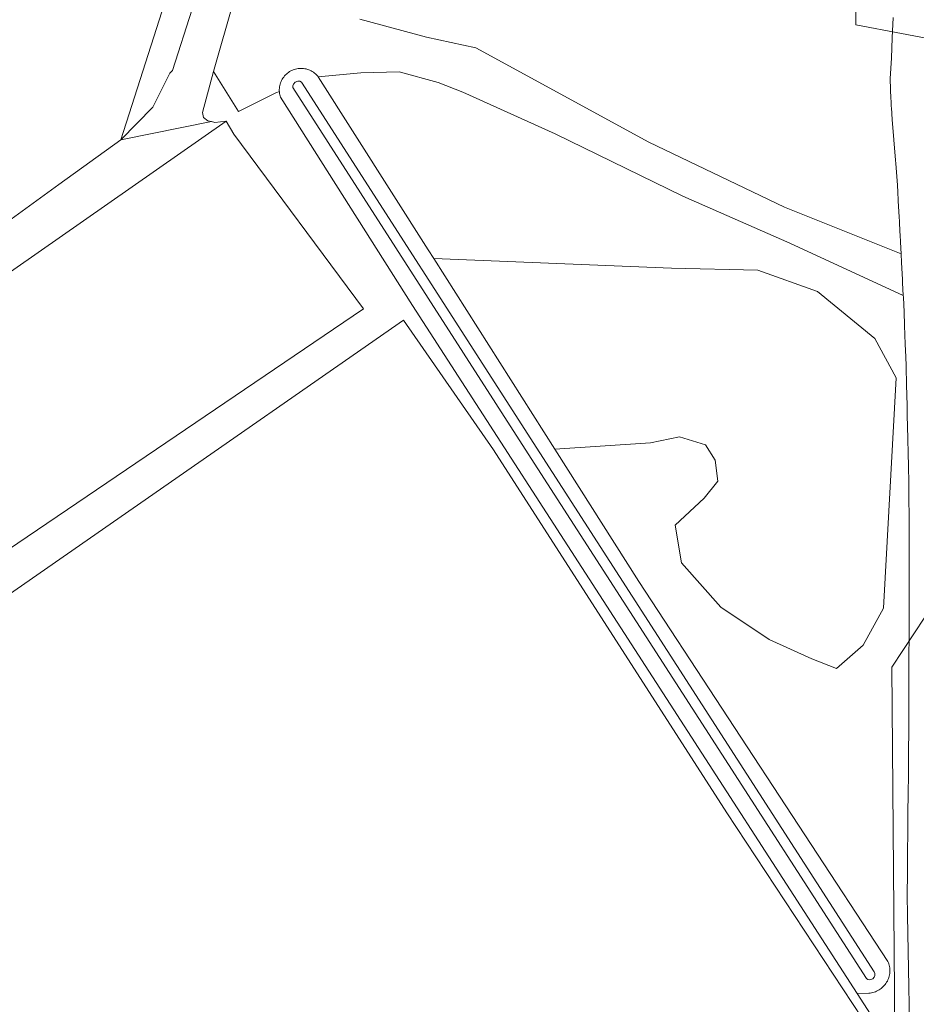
# Model space of a CAD drawing. Header units: metres. Extents: x 250001 to 257773, y 598992 to 609118.
# Tile 458 of 656: x 253723 to 253811, y 603712 to 603808. Entities that reach past the tile are written whole.
import ezdxf
from ezdxf.lldxf.tags import DXFTag

# ---------------------------------------------------------------- set-up
doc = ezdxf.new("R2010")
doc.units = ezdxf.units.M
for name, color, linetype, lineweight in [('B-WE-GR-BOUWLAND-GV', 252, 'Continuous', 13), ('B-WE-GR-GROENVOORZIENING-GV', 252, 'Continuous', 18), ('B-WE-KG-GRENS_PERCEEL-G', 150, 'KG-PERCEEL', 18), ('B-WE-OG-WATER-GV', 252, 'Continuous', 18), ('B-WE-OG-WATER_SLOOT-GV', 252, 'Continuous', 18), ('B-WE-VH-ONVERHARD-GV', 252, 'Continuous', 18), ('B-WE-VH-VERHARDING_GESLOTEN-GV', 252, 'Continuous', 18), ('B-WE-VH-VERHARDING_OPEN-GV', 252, 'Continuous', 18), ('X-XX-AL-REFERENTIE-G', 7, 'Continuous', 18)]:
    doc.layers.add(name, color=color, linetype=linetype, lineweight=lineweight)
doc.styles.get("Standard").update_dxf_attribs({"font": 'NLCS-ISO.ttf'})
tags = doc.linetypes.add('KG-PERCEEL', pattern='A,5.5,-2,["P",Standard,S=1.8,R=0,X=-0.5,Y=-0.9],-2,5.5,-2,[5,NLCS.SHX,S=0.75,R=0,X=0,Y=0],-2', length=19).pattern_tags.tags
tags[6] = DXFTag(74, 10)

# ---------------------------------------------------------------- blocks, each defined once
blk = doc.blocks.new('BS2021-132-Xref-KAD-20210617')
at = {"layer": 'B-WE-KG-GRENS_PERCEEL-G', "flags": 128}
blk.add_lwpolyline([(253753.404, 604104.425), (253748.43, 603845.03), (253745.06, 603833.22), (253755.3, 603830.53), (253753.95, 603822.22), (253807.638, 603861.302), (253807.142, 603826.279), (253805.42, 603825.9), (253805.48, 603807.61), (253814.45, 603805.9), (253813.32, 603751.15), (253809.01, 603744.61), (253809.48, 603688.858)], dxfattribs=at)
blk = doc.blocks.new('BS2021-132-Xref-BGT-GRIJS-20210617-aangepast')
at = {"layer": 'B-WE-GR-BOUWLAND-GV', "flags": 128}
blk.add_lwpolyline([(253810.861, 603702.971), (253792.84, 603730.322), (253769.953, 603765.908), (253761.135, 603778.645), (253708.074, 603741.759), (253705.81, 603744.93), (253693.889, 603761.161), (253558.442, 603664.679)], dxfattribs=at)
at = {"layer": 'B-WE-GR-GROENVOORZIENING-GV', "flags": 128}
for points in [[(253721.57, 603787.76), (253727.31, 603791.93), (253733.39, 603796.33), (253737.98, 603810.65), (253725.2, 603820.48), (253707.94, 603880.31)], [(253744.496, 603809.967), (253742.499, 603803.015), (253744.927, 603799.091), (253748.588, 603800.913), (253748.946, 603801.059), (253748.941, 603801.137), (253748.942, 603801.267), (253748.95, 603801.398), (253748.966, 603801.527), (253748.99, 603801.656), (253749.023, 603801.782), (253749.062, 603801.907), (253749.11, 603802.028), (253749.164, 603802.147), (253749.226, 603802.262), (253749.295, 603802.373), (253749.37, 603802.479), (253749.452, 603802.581), (253749.54, 603802.678), (253749.634, 603802.769), (253749.733, 603802.854), (253749.837, 603802.933), (253749.945, 603803.005), (253750.058, 603803.071), (253750.175, 603803.13), (253750.295, 603803.181), (253750.418, 603803.225), (253750.543, 603803.261), (253750.671, 603803.289), (253750.8, 603803.31), (253750.93, 603803.323), (253751.06, 603803.328), (253751.191, 603803.324), (253751.321, 603803.313), (253751.45, 603803.294), (253751.578, 603803.267), (253751.704, 603803.232), (253751.827, 603803.189), (253751.948, 603803.139), (253752.065, 603803.082), (253752.179, 603803.018), (253752.288, 603802.947), (253752.393, 603802.869), (253752.493, 603802.785), (253752.588, 603802.695), (253752.677, 603802.599), (253752.712, 603802.558), (253752.748, 603802.501), (253756.933, 603802.895), (253760.691, 603802.974), (253764.53, 603801.947), (253766.936, 603800.99), (253776.007, 603796.904), (253788.529, 603790.783), (253799.03, 603786.193), (253810.143, 603781.042), (253810.074, 603782.288), (253810.071, 603782.608), (253809.978, 603784.291), (253809.933, 603785.154), (253798.492, 603789.728), (253785.175, 603796.098), (253768.206, 603805.349), (253763.386, 603806.396), (253756.842, 603808.163)]]:
    blk.add_lwpolyline(points, dxfattribs=at)
for points in [[(253745.682, 603834.004), (253739.483, 603836.149), (253740.69, 603831.32), (253741.17, 603826.61), (253740.99, 603822.41), (253740.58, 603818.84), (253739.75, 603814.61), (253738.96, 603812.55), (253737.98, 603810.65), (253733.39, 603796.33), (253736.52, 603799.51), (253738.214, 603802.846), (253738.463, 603803.105), (253742.317, 603815.172), (253744.424, 603821.677), (253747.274, 603832.949), (253747.4, 603833.447)], [(253787.421, 603783.733), (253764.09, 603784.681), (253775.952, 603765.994), (253785.36, 603766.589), (253788.183, 603767.19), (253790.731, 603766.405), (253791.686, 603764.893), (253791.963, 603762.829), (253790.62, 603761.188), (253787.768, 603758.516), (253788.389, 603754.85), (253792.245, 603750.492), (253796.995, 603747.304), (253801.179, 603745.406), (253803.577, 603744.464), (253806.208, 603746.748), (253808.195, 603750.397), (253809.442, 603772.966), (253807.36, 603776.829), (253801.734, 603781.454), (253795.859, 603783.543)]]:
    blk.add_lwpolyline(points, close=True, dxfattribs=at)
at = {"layer": 'B-WE-OG-WATER-GV', "flags": 128}
blk.add_lwpolyline([(253751.106, 603801.985), (253750.955, 603802.077), (253750.747, 603802.064), (253750.498, 603801.963), (253750.337, 603801.794), (253750.28, 603801.628), (253750.265, 603801.444), (253773.658, 603765.081), (253806.529, 603714.061), (253806.666, 603713.968), (253806.865, 603713.943), (253807.145, 603714.03), (253807.285, 603714.196), (253807.341, 603714.37), (253807.348, 603714.566), (253807.281, 603714.72), (253774.499, 603765.622)], close=True, dxfattribs=at)
at = {"layer": 'B-WE-OG-WATER_SLOOT-GV', "flags": 128}
blk.add_lwpolyline([(253809.164, 603808.319), (253809.066, 603806.321), (253808.97, 603804.323), (253808.869, 603802.325), (253808.869, 603802.313), (253808.936, 603800.322), (253808.941, 603800.187), (253808.96, 603799.597), (253808.97, 603799.47), (253809.063, 603798.319), (253809.223, 603796.314), (253809.382, 603794.309), (253809.406, 603794.012), (253809.541, 603792.305), (253809.555, 603792.129), (253809.559, 603792.047), (253809.571, 603791.819), (253809.574, 603791.769), (253809.602, 603791.278), (253809.65, 603790.301), (253809.735, 603788.767), (253809.76, 603788.298), (253809.815, 603787.296), (253809.831, 603786.997), (253809.874, 603786.295), (253809.876, 603786.268), (253809.933, 603785.154), (253809.978, 603784.291), (253810.071, 603782.608), (253810.074, 603782.288), (253810.143, 603781.042), (253810.15, 603780.909), (253810.161, 603780.802), (253810.167, 603780.741), (253810.189, 603780.285), (253810.263, 603778.282), (253810.266, 603778.207), (253810.27, 603778.094), (253810.335, 603776.28), (253810.381, 603775.045), (253810.381, 603774.918), (253810.415, 603774.277), (253810.422, 603774.095), (253810.423, 603774.049), (253810.464, 603772.275), (253810.511, 603770.273), (253810.514, 603770.178), (253810.534, 603769.225), (253810.555, 603768.272), (253810.649, 603764.268), (253810.652, 603764.133), (253810.682, 603762.875), (253810.683, 603762.812), (253810.686, 603762.267), (253810.706, 603758.265), (253810.706, 603758.184), (253810.707, 603758.009), (253810.715, 603756.264), (253810.718, 603755.6), (253810.723, 603754.498), (253810.72, 603754.263), (253810.727, 603752.962), (253810.729, 603752.932), (253810.726, 603752.262), (253810.718, 603750.262), (253810.715, 603749.66), (253810.711, 603748.262), (253810.705, 603747.004), (253810.701, 603746.261), (253810.693, 603744.261), (253810.692, 603744.062), (253810.682, 603742.377), (253810.688, 603742.26), (253810.683, 603741.083), (253810.679, 603740.26), (253810.678, 603739.906), (253810.671, 603738.259), (253810.663, 603736.448), (253810.663, 603736.434), (253810.662, 603736.259), (253810.642, 603734.259), (253810.64, 603734.01), (253810.622, 603732.259), (253810.602, 603730.259), (253810.6, 603729.963), (253810.584, 603728.258), (253810.568, 603726.636), (253810.565, 603726.375), (253810.564, 603726.258), (253810.544, 603724.258), (253810.526, 603722.407), (253810.527, 603722.258), (253810.539, 603720.257), (253810.833, 603704.499)], dxfattribs=at)
for points in [[(253764.09, 603784.681), (253763.55, 603785.531), (253752.748, 603802.501), (253752.712, 603802.558), (253752.677, 603802.599), (253752.588, 603802.695), (253752.493, 603802.785), (253752.393, 603802.869), (253752.288, 603802.947), (253752.179, 603803.018), (253752.065, 603803.082), (253751.948, 603803.139), (253751.827, 603803.189), (253751.704, 603803.232), (253751.578, 603803.267), (253751.45, 603803.294), (253751.321, 603803.313), (253751.191, 603803.324), (253751.06, 603803.328), (253750.93, 603803.323), (253750.8, 603803.31), (253750.671, 603803.289), (253750.543, 603803.261), (253750.418, 603803.225), (253750.295, 603803.181), (253750.175, 603803.13), (253750.058, 603803.071), (253749.945, 603803.005), (253749.837, 603802.933), (253749.733, 603802.854), (253749.634, 603802.769), (253749.54, 603802.678), (253749.452, 603802.581), (253749.37, 603802.479), (253749.295, 603802.373), (253749.226, 603802.262), (253749.164, 603802.147), (253749.11, 603802.028), (253749.062, 603801.907), (253749.023, 603801.782), (253748.99, 603801.656), (253748.966, 603801.527), (253748.95, 603801.398), (253748.942, 603801.267), (253748.941, 603801.137), (253748.946, 603801.059), (253748.949, 603801.006), (253748.964, 603800.877), (253748.988, 603800.748), (253749.019, 603800.622), (253749.058, 603800.497), (253762.008, 603780.071), (253805.609, 603712.585), (253806.758, 603712.628), (253806.891, 603712.641), (253807.022, 603712.662), (253807.152, 603712.691), (253807.281, 603712.727), (253807.407, 603712.771), (253807.53, 603712.823), (253807.649, 603712.882), (253807.765, 603712.948), (253807.877, 603713.02), (253807.984, 603713.1), (253808.086, 603713.185), (253808.183, 603713.277), (253808.274, 603713.374), (253808.36, 603713.476), (253808.439, 603713.584), (253808.511, 603713.696), (253808.577, 603713.812), (253808.635, 603713.932), (253808.686, 603714.055), (253808.73, 603714.181), (253808.766, 603714.309), (253808.794, 603714.439), (253808.815, 603714.571), (253808.827, 603714.704), (253808.832, 603714.837), (253808.828, 603714.97), (253808.817, 603715.103), (253808.797, 603715.235), (253808.77, 603715.366), (253808.735, 603715.494), (253808.692, 603715.62), (253808.642, 603715.744), (253784.19, 603753.016), (253775.952, 603765.994)], [(253751.106, 603801.985), (253774.499, 603765.622), (253807.281, 603714.72), (253807.348, 603714.566), (253807.341, 603714.37), (253807.285, 603714.196), (253807.145, 603714.03), (253806.865, 603713.943), (253806.666, 603713.968), (253806.529, 603714.061), (253773.658, 603765.081), (253750.265, 603801.444), (253750.28, 603801.628), (253750.337, 603801.794), (253750.498, 603801.963), (253750.747, 603802.064), (253750.955, 603802.077)]]:
    blk.add_lwpolyline(points, close=True, dxfattribs=at)
at = {"layer": 'B-WE-VH-ONVERHARD-GV', "flags": 128}
for points in [[(253756.842, 603808.163), (253763.386, 603806.396), (253768.206, 603805.349), (253785.175, 603796.098), (253798.492, 603789.728), (253809.933, 603785.154), (253809.876, 603786.268), (253809.874, 603786.295), (253809.831, 603786.997), (253809.815, 603787.296), (253809.76, 603788.298), (253809.735, 603788.767), (253809.65, 603790.301), (253809.602, 603791.278), (253809.574, 603791.769), (253809.571, 603791.819), (253809.559, 603792.047), (253809.555, 603792.129), (253809.541, 603792.305), (253809.406, 603794.012), (253809.382, 603794.309), (253809.223, 603796.314), (253809.063, 603798.319), (253808.97, 603799.47), (253808.96, 603799.597), (253808.941, 603800.187), (253808.936, 603800.322), (253808.869, 603802.313), (253808.869, 603802.325), (253808.97, 603804.323), (253809.066, 603806.321), (253809.164, 603808.319)], [(253810.833, 603704.499), (253805.609, 603712.585), (253762.008, 603780.071), (253749.058, 603800.497), (253749.019, 603800.622), (253748.988, 603800.748), (253748.964, 603800.877), (253748.949, 603801.006), (253748.946, 603801.059), (253748.588, 603800.913), (253744.927, 603799.091), (253742.499, 603803.015), (253741.403, 603799.013), (253741.491, 603798.516), (253741.933, 603798.195), (253742.282, 603798.107), (253742.631, 603798.02), (253743.74, 603798.15), (253744.47, 603796.86), (253757.21, 603779.73), (253705.81, 603744.93)], [(253708.074, 603741.759), (253761.135, 603778.645), (253769.953, 603765.908), (253792.84, 603730.322), (253810.861, 603702.971)]]:
    blk.add_lwpolyline(points, dxfattribs=at)
blk.add_lwpolyline([(253791.686, 603764.893), (253790.731, 603766.405), (253788.183, 603767.19), (253785.36, 603766.589), (253775.952, 603765.994), (253784.19, 603753.016), (253808.642, 603715.744), (253808.692, 603715.62), (253808.735, 603715.494), (253808.77, 603715.366), (253808.797, 603715.235), (253808.817, 603715.103), (253808.828, 603714.97), (253808.832, 603714.837), (253808.827, 603714.704), (253808.815, 603714.571), (253808.794, 603714.439), (253808.766, 603714.309), (253808.73, 603714.181), (253808.686, 603714.055), (253808.635, 603713.932), (253808.577, 603713.812), (253808.511, 603713.696), (253808.439, 603713.584), (253808.36, 603713.476), (253808.274, 603713.374), (253808.183, 603713.277), (253808.086, 603713.185), (253807.984, 603713.1), (253807.877, 603713.02), (253807.765, 603712.948), (253807.649, 603712.882), (253807.53, 603712.823), (253807.407, 603712.771), (253807.281, 603712.727), (253807.152, 603712.691), (253807.022, 603712.662), (253806.891, 603712.641), (253806.758, 603712.628), (253805.609, 603712.585), (253810.833, 603704.499), (253810.539, 603720.257), (253810.527, 603722.258), (253810.526, 603722.407), (253810.544, 603724.258), (253810.564, 603726.258), (253810.565, 603726.375), (253810.568, 603726.636), (253810.584, 603728.258), (253810.6, 603729.963), (253810.602, 603730.259), (253810.622, 603732.259), (253810.64, 603734.01), (253810.642, 603734.259), (253810.662, 603736.259), (253810.663, 603736.434), (253810.663, 603736.448), (253810.671, 603738.259), (253810.678, 603739.906), (253810.679, 603740.26), (253810.683, 603741.083), (253810.688, 603742.26), (253810.682, 603742.377), (253810.692, 603744.062), (253810.693, 603744.261), (253810.701, 603746.261), (253810.705, 603747.004), (253810.711, 603748.262), (253810.715, 603749.66), (253810.718, 603750.262), (253810.726, 603752.262), (253810.729, 603752.932), (253810.727, 603752.962), (253810.72, 603754.263), (253810.723, 603754.498), (253810.718, 603755.6), (253810.715, 603756.264), (253810.707, 603758.009), (253810.706, 603758.184), (253810.706, 603758.265), (253810.686, 603762.267), (253810.683, 603762.812), (253810.682, 603762.875), (253810.652, 603764.133), (253810.649, 603764.268), (253810.555, 603768.272), (253810.534, 603769.225), (253810.514, 603770.178), (253810.511, 603770.273), (253810.464, 603772.275), (253810.423, 603774.049), (253810.422, 603774.095), (253810.415, 603774.277), (253810.381, 603774.918), (253810.381, 603775.045), (253810.335, 603776.28), (253810.27, 603778.094), (253810.266, 603778.207), (253810.263, 603778.282), (253810.189, 603780.285), (253810.167, 603780.741), (253810.161, 603780.802), (253810.15, 603780.909), (253810.143, 603781.042), (253799.03, 603786.193), (253788.529, 603790.783), (253776.007, 603796.904), (253766.936, 603800.99), (253764.53, 603801.947), (253760.691, 603802.974), (253756.933, 603802.895), (253752.748, 603802.501), (253763.55, 603785.531), (253764.09, 603784.681), (253787.421, 603783.733), (253795.859, 603783.543), (253801.734, 603781.454), (253807.36, 603776.829), (253809.442, 603772.966), (253808.195, 603750.397), (253806.208, 603746.748), (253803.577, 603744.464), (253801.179, 603745.406), (253796.995, 603747.304), (253792.245, 603750.492), (253788.389, 603754.85), (253787.768, 603758.516), (253790.62, 603761.188), (253791.963, 603762.829)], close=True, dxfattribs=at)
at = {"layer": 'B-WE-VH-VERHARDING_GESLOTEN-GV', "flags": 128}
for points in [[(253742.317, 603815.172), (253738.463, 603803.105), (253738.214, 603802.846), (253736.52, 603799.51), (253733.39, 603796.33), (253742.282, 603798.107), (253741.933, 603798.195), (253741.491, 603798.516), (253741.403, 603799.013), (253742.499, 603803.015), (253744.496, 603809.967)], [(253581.37, 603682.6), (253625.23, 603714.33), (253657.61, 603737.48), (253692.832, 603762.6), (253743.74, 603798.15), (253742.631, 603798.02), (253742.282, 603798.107), (253733.39, 603796.33), (253727.31, 603791.93), (253721.57, 603787.76), (253718.61, 603785.95), (253716.43, 603785.03), (253689.26, 603765.97), (253688.26, 603764.73), (253684.4, 603761.72), (253675.93, 603755.31), (253648.85, 603736.13), (253619.87, 603715.05), (253596.46, 603698.3)]]:
    blk.add_lwpolyline(points, dxfattribs=at)
at = {"layer": 'B-WE-VH-VERHARDING_OPEN-GV', "flags": 128}
blk.add_lwpolyline([(253757.21, 603779.73), (253744.47, 603796.86), (253743.74, 603798.15), (253692.832, 603762.6), (253693.889, 603761.161), (253705.81, 603744.93)], close=True, dxfattribs=at)

msp = doc.modelspace()

# ---------------------------------------------------------------- block references
at = {"layer": 'X-XX-AL-REFERENTIE-G'}
for name in ['BS2021-132-Xref-BGT-GRIJS-20210617-aangepast', 'BS2021-132-Xref-KAD-20210617']:
    msp.add_blockref(name, (0, 0), dxfattribs=at)

doc.saveas('drawing.dxf')
